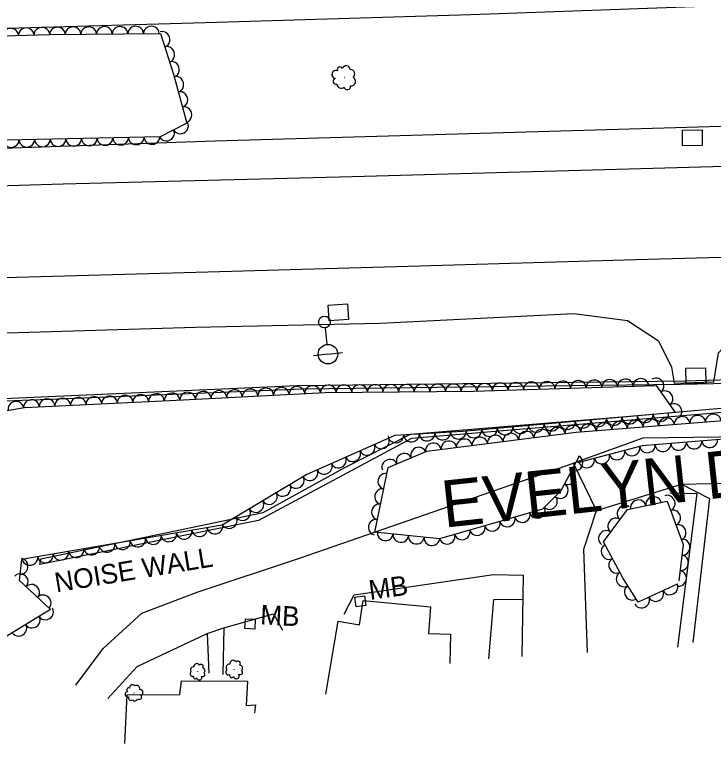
# Model space of a CAD drawing. Extents: x 1722896 to 1754269, y 648279 to 666297.
# Drawn here: x 1749614 to 1749792.8, y 652618.8 to 652805.1 of the extents above; entities that cross this region are included whole.
import ezdxf

# ---------------------------------------------------------------- set-up
doc = ezdxf.new("R2010")
doc.units = 0
for name, color, linetype in [('DESIGN - CENTERLINE - Proposed Text', 7, 'Continuous'), ('DESIGN - SCRATCH - User 1', 7, 'Continuous'), ('DESIGN - SHEET - Linework', 7, 'Continuous'), ('SURVEY - CENTERLINE - Preliminary Text', 7, 'Continuous'), ('SURVEY - DRAINAGE - Natural Features', 7, 'Continuous'), ('SURVEY - DTM - Breaklines', 7, 'Continuous'), ('SURVEY - VEGETATION - Features with Text', 7, 'Continuous')]:
    doc.layers.add(name, color=color, linetype=linetype)

msp = doc.modelspace()

# ---------------------------------------------------------------- linework, layer by layer
at = {"layer": 'DESIGN - CENTERLINE - Proposed Text'}
for p, q in [((1749702.49, 652655.09), (1749702.49, 652655.09)), ((1749674.28, 652649.34), (1749674.28, 652649.34))]:
    msp.add_line(p, q, dxfattribs=at)
for points in [[(1749781.59, 652682.85), (1749788.53, 652682.65), (1749783.54, 652643.35)], [(1749781.59, 652682.85), (1749788.53, 652682.65), (1749783.54, 652643.35)], [(1749693.64, 652631.38), (1749696.79, 652649.97), (1749702.27, 652649.11), (1749703.19, 652655.32), (1749720.41, 652653.64), (1749719.91, 652646.89), (1749725.51, 652646.72), (1749725.38, 652639.23)], [(1749735.29, 652640.38), (1749736.59, 652655.55), (1749744.19, 652655.67)], [(1749735.29, 652640.38), (1749736.59, 652655.55), (1749744.19, 652655.67)], [(1749667.57, 652648.32), (1749667.26, 652636.41)], [(1749663.33, 652646.83), (1749663.73, 652636.74)], [(1749642.27, 652618.76), (1749642.81, 652631.19), (1749656.3, 652631.23), (1749656.69, 652634.79), (1749673.61, 652634.64), (1749673.26, 652628.48), (1749675.63, 652628.66), (1749675.4, 652626.57)]]:
    msp.add_lwpolyline(points, dxfattribs=at)
for points in [[(1749701.43, 652653.64), (1749701.08, 652656.16), (1749703.55, 652656.5), (1749703.9, 652653.98)], [(1749672.96, 652648.1), (1749673.09, 652650.65), (1749675.59, 652650.52), (1749675.46, 652647.98)]]:
    msp.add_lwpolyline(points, close=True, dxfattribs=at)
at = {"layer": 'DESIGN - SCRATCH - User 1'}
for points in [[(1749519.44, 652703.51), (1749555.45, 652705.2), (1749603.44, 652706.62), (1749686.35, 652710.28), (1749785.46, 652711.43), (1749827.07, 652712.61), (1749827.1, 652712), (1749825.18, 652711.78), (1749804.21, 652711.24), (1749797.03, 652710.77), (1749784.35, 652710.47), (1749687.54, 652709.29), (1749631.76, 652707.04), (1749562.21, 652704.34), (1749519.69, 652702.35)], [(1749620.72, 652665.97), (1749677.59, 652677.79), (1749698.46, 652689.31), (1749715.27, 652697.8), (1749771.39, 652702.45), (1749819.94, 652706.71), (1749845.45, 652709.37), (1749879.76, 652709.04), (1749932.13, 652708.35), (1749963.77, 652707.99), (1749963.83, 652706.76), (1749919.95, 652706.93), (1749868.48, 652707.49), (1749843.75, 652708.11), (1749793.1, 652703.19), (1749715.51, 652696.67), (1749676.44, 652675.71), (1749620.51, 652664.53), (1749620.72, 652665.97)]]:
    msp.add_lwpolyline(points, dxfattribs=at)
at = {"layer": 'SURVEY - CENTERLINE - Preliminary Text'}
for points in [[(1749494.6, 652798.46), (1749540.67, 652799.51), (1749603.13, 652801.32), (1749665.74, 652803.14), (1749730.76, 652805.12), (1749809.24, 652807.88), (1749882.85, 652809.71), (1749950.56, 652811.45), (1750013.01, 652813.23), (1750067.78, 652814.82), (1750139.98, 652817.55), (1750228.73, 652822.16), (1750298.54, 652827.81), (1750389.86, 652836.76), (1750389.71, 652838.52), (1750414.47, 652840.27)], [(1749501.79, 652767.95), (1749545.16, 652768.79), (1749576.49, 652769.7), (1749665.28, 652772.77), (1749715.59, 652774.22), (1749783.05, 652776.19), (1749846.4, 652778.04), (1749907.33, 652779.48), (1749975, 652782.1), (1750030.16, 652783.54), (1750122.2, 652786.21), (1750187.21, 652788.18), (1750259.48, 652790.64), (1750322.43, 652793.05), (1750385.77, 652796.85), (1750438.04, 652801.57), (1750449.24, 652802.85)], [(1749504.57, 652758.28), (1749541.78, 652759.24), (1749626.45, 652761.79), (1749700.43, 652763.68), (1749807.93, 652766.68), (1749897.1, 652769.42), (1749994.15, 652772.11), (1750071.5, 652774.74), (1750144.31, 652776.4), (1750251.03, 652780.35), (1750344.02, 652784.56), (1750443.66, 652791.33), (1750474.46, 652794.32)], [(1749509.8, 652734.84), (1749565.38, 652736.61), (1749648.41, 652738.9), (1749714.72, 652740.72), (1749772.9, 652742.48), (1749847.95, 652744.51), (1749922.36, 652746.83), (1750010.54, 652749.32), (1750110.05, 652752.58), (1750226.65, 652755.94), (1750316.35, 652760), (1750409.07, 652765.53), (1750497.48, 652772.91)], [(1749512.79, 652720.72), (1749559.46, 652722.16), (1749612.08, 652723.69), (1749660.32, 652725.13), (1749707.52, 652726.17), (1749757.04, 652728.68), (1749770.79, 652726.86), (1749778.74, 652721.67), (1749782.04, 652714.91), (1749782.71, 652710.85), (1749792.9, 652711.17), (1749794.07, 652718.58), (1749800.79, 652725.8), (1749809.07, 652729.24), (1749845.74, 652730.51), (1749921.54, 652732.58), (1749965.59, 652734.37), (1750020.09, 652735.37), (1750068.86, 652737.3), (1750129.19, 652738.75), (1750179.79, 652741.15)], [(1750130.49, 652646.32), (1750099.33, 652659.98), (1750055.65, 652672.69), (1750021.92, 652681.35), (1749952.81, 652690.53), (1749921.36, 652692.61), (1749866.37, 652695.88), (1749820.33, 652697.37), (1749774.72, 652696.79), (1749756.97, 652690.41)], [(1749629.74, 652633.68), (1749636.72, 652642.99), (1749646.57, 652652.02), (1749660.77, 652657.39), (1749687.17, 652666.18), (1749756.97, 652690.41)], [(1749762.89, 652678.3), (1749756.97, 652690.41)], [(1749762.89, 652678.3), (1749784.62, 652685.04), (1749799.47, 652685.39), (1749894.31, 652679.85), (1749963.44, 652674.65), (1749983.19, 652669.95), (1750005.6, 652661.79), (1750039.68, 652654.69), (1750057.12, 652650.91), (1750070.72, 652647.29)], [(1749784.62, 652685.04), (1749791.73, 652681.38), (1749787.5, 652644.58)], [(1749760.55, 652641.99), (1749759.63, 652668.44), (1749762.89, 652678.3)], [(1749698.31, 652651.78), (1749700.88, 652656.76), (1749714.89, 652658.8), (1749736.48, 652661.97), (1749744.15, 652661.79)], [(1749744.15, 652661.79), (1749743.79, 652641.01)], [(1749637.92, 652630.25), (1749645.4, 652638.39), (1749663.33, 652646.83), (1749667.57, 652648.32), (1749680.22, 652651.9), (1749682.58, 652647.69)]]:
    msp.add_lwpolyline(points, dxfattribs=at)
at = {"layer": 'SURVEY - DRAINAGE - Natural Features'}
for p, q in [((1749787.37, 652773.53), (1749787.37, 652773.53)), ((1749696.82, 652728.98), (1749696.82, 652728.98)), ((1749788.26, 652712.71), (1749788.26, 652712.71))]:
    msp.add_line(p, q, dxfattribs=at)
for points in [[(1749784.9, 652771.49), (1749784.85, 652775.49), (1749789.85, 652775.56), (1749789.9, 652771.56), (1749784.9, 652771.49)], [(1749694.45, 652726.82), (1749694.2, 652730.82), (1749699.19, 652731.13), (1749699.44, 652727.14), (1749694.45, 652726.82)], [(1749785.79, 652710.67), (1749785.73, 652714.67), (1749790.73, 652714.74), (1749790.79, 652710.74), (1749785.79, 652710.67)]]:
    msp.add_lwpolyline(points, dxfattribs=at)
at = {"layer": 'SURVEY - DTM - Breaklines'}
for p, q in [((1749693.46, 652724.98), (1749693.92, 652720.76)), ((1749694.19, 652718.27), (1749690.46, 652717.87)), ((1749694.19, 652718.27), (1749697.92, 652718.68))]:
    msp.add_line(p, q, dxfattribs=at)
for centre, radius in [((1749693.29, 652726.48), 1.5), ((1749694.19, 652718.27), 2.5)]:
    msp.add_circle(centre, radius, dxfattribs=at)
at = {"layer": 'SURVEY - VEGETATION - Features with Text'}
for points in [[(1749495.05, 652796.68), (1749555.39, 652798.04), (1749622.96, 652799.94), (1749651.39, 652800.24), (1749654.67, 652789.85), (1749658.05, 652777.33), (1749651.3, 652773.83), (1749501.86, 652770.54)], [(1749602.01, 652702.13), (1749616.53, 652704.65), (1749657.13, 652706.58), (1749693.5, 652708.47), (1749731.39, 652708.79), (1749778.14, 652710.27), (1749782.97, 652703.35), (1749728.69, 652698.52), (1749711.27, 652697.49), (1749688.74, 652687.46), (1749667.1, 652674.51), (1749615.81, 652665.8), (1749615.17, 652660.53), (1749623.26, 652653.03), (1749609.61, 652644.74)], [(1749758.39, 652692.2), (1749753.7, 652683.35), (1749749.08, 652678.65), (1749722.67, 652671.02), (1749706.15, 652672.75), (1749709.59, 652689.3), (1749719.45, 652693.46), (1749757.66, 652698.28), (1749800.6, 652701.69), (1749854.41, 652704.47), (1749907.21, 652705.41), (1749909.99, 652698.78), (1749870.71, 652697.51), (1749834.34, 652698.16), (1749795.39, 652696.57), (1749774.54, 652694.83), (1749758, 652690.49)], [(1749783.5, 652659.51), (1749773.49, 652654.84), (1749769.71, 652660.93), (1749764.63, 652670.28), (1749770.76, 652678.54), (1749780.9, 652680.66), (1749784.99, 652669.64), (1749783.92, 652660.31)]]:
    msp.add_lwpolyline(points, dxfattribs=at)
for centre, radius in [((1749698.36, 652788.97), 0.0356), ((1749660.83, 652637.11), 0.0236), ((1749670.2, 652637.69), 0.0265), ((1749644.62, 652631.67), 0.0253)]:
    msp.add_circle(centre, radius, dxfattribs=at)
for centre, radius, start, end in [((1749696.2, 652789.75), 1.02, 66.1704, 259.5901), ((1749697.25, 652790.98), 0.701, 26.1498, 204.8954), ((1749698.84, 652790.95), 1.02, 4.0336, 160.8225), ((1749699.87, 652789.86), 1.16, 313.0864, 90.6106), ((1749696.27, 652788.02), 0.776, 108.7891, 286.1083), ((1749700.09, 652788.01), 1.16, 263.9822, 59.8207), ((1749697.58, 652787.35), 1.1, 184.0762, 310.9218), ((1749699.12, 652786.73), 0.853, 194.2351, 9.2354), ((1749669.96, 652639.14), 0.861, 32.469, 188.3075), ((1749671.15, 652639.18), 0.635, 322.7219, 137.7222), ((1749659.76, 652637.57), 0.769, 79.5064, 217.0306), ((1749660.66, 652638.41), 0.764, 30.4022, 186.2407), ((1749661.72, 652638.4), 0.564, 320.6551, 135.6554), ((1749662, 652637.34), 0.727, 310.4962, 77.3419), ((1749668.98, 652638.16), 0.867, 81.5732, 219.0974), ((1749671.51, 652637.99), 0.819, 312.563, 79.4087), ((1749659.59, 652636.59), 0.675, 130.4537, 287.2426), ((1749662.16, 652636.38), 0.513, 235.2092, 52.5283), ((1749668.82, 652637.05), 0.761, 132.5205, 289.3094), ((1749669.54, 652636.11), 0.522, 154.6366, 333.3823), ((1749670.74, 652636.07), 0.759, 194.6573, 28.077), ((1749671.73, 652636.91), 0.578, 237.276, 54.5951), ((1749660.2, 652635.74), 0.463, 152.5698, 331.3155), ((1749661.26, 652635.66), 0.674, 192.5905, 26.0102), ((1749643.21, 652632.47), 0.497, 57.8109, 236.5565), ((1749644.18, 652633.04), 0.724, 35.6947, 192.4836), ((1749645.21, 652632.77), 0.825, 344.7474, 122.2717), ((1749646.03, 652631.73), 0.82, 295.6433, 91.4818), ((1749643.03, 652631.33), 0.723, 97.8315, 291.2512), ((1749643.72, 652630.31), 0.55, 140.4502, 317.7694), ((1749645.92, 652630.6), 0.605, 225.8962, 40.8964), ((1749644.76, 652630.4), 0.779, 215.7373, 342.5829)]:
    msp.add_arc(centre, radius, start, end, dxfattribs=at)
for centre, major_axis in [((1749621.01, 652799.89), (2, 0.06)), ((1749625.01, 652799.96), (2, 0.02)), ((1749629.01, 652800.01), (2, 0.02)), ((1749633.01, 652800.05), (2, 0.02)), ((1749637.01, 652800.09), (2, 0.02)), ((1749641.01, 652800.13), (2, 0.02)), ((1749645.01, 652800.18), (2, 0.02)), ((1749649.01, 652800.22), (2, 0.02)), ((1749613.02, 652799.66), (2, 0.06)), ((1749617.02, 652799.77), (2, 0.06)), ((1749651.88, 652798.7), (0.6, -1.91)), ((1749653.08, 652794.88), (0.6, -1.91)), ((1749654.28, 652791.07), (0.6, -1.91)), ((1749655.38, 652787.22), (0.52, -1.93)), ((1749656.42, 652783.36), (0.52, -1.93)), ((1749657.46, 652779.5), (0.52, -1.93)), ((1749656.5, 652776.52), (-1.78, -0.92)), ((1749652.94, 652774.68), (-1.78, -0.92)), ((1749613.16, 652772.99), (-2, -0.04)), ((1749617.16, 652773.08), (-2, -0.04)), ((1749621.16, 652773.17), (-2, -0.04)), ((1749625.16, 652773.25), (-2, -0.04)), ((1749629.16, 652773.34), (-2, -0.04)), ((1749633.16, 652773.43), (-2, -0.04)), ((1749637.15, 652773.52), (-2, -0.04)), ((1749641.15, 652773.61), (-2, -0.04)), ((1749645.15, 652773.69), (-2, -0.04)), ((1749649.15, 652773.78), (-2, -0.04)), ((1749778.19, 652710.19), (1.14, -1.64)), ((1749714.26, 652708.65), (2, 0.02)), ((1749718.26, 652708.68), (2, 0.02)), ((1749722.26, 652708.71), (2, 0.02)), ((1749726.26, 652708.75), (2, 0.02)), ((1749730.25, 652708.78), (2, 0.02)), ((1749734.25, 652708.88), (2, 0.06)), ((1749738.25, 652709.01), (2, 0.06)), ((1749742.25, 652709.13), (2, 0.06)), ((1749746.25, 652709.26), (2, 0.06)), ((1749750.25, 652709.39), (2, 0.06)), ((1749754.24, 652709.51), (2, 0.06)), ((1749758.24, 652709.64), (2, 0.06)), ((1749762.24, 652709.76), (2, 0.06)), ((1749766.24, 652709.89), (2, 0.06)), ((1749770.24, 652710.02), (2, 0.06)), ((1749774.23, 652710.14), (2, 0.06)), ((1749662.3, 652706.84), (2, 0.1)), ((1749666.29, 652707.05), (2, 0.1)), ((1749670.29, 652707.26), (2, 0.1)), ((1749674.28, 652707.47), (2, 0.1)), ((1749678.28, 652707.68), (2, 0.1)), ((1749682.27, 652707.88), (2, 0.1)), ((1749686.27, 652708.09), (2, 0.1)), ((1749690.26, 652708.3), (2, 0.1)), ((1749694.26, 652708.47), (2, 0.02)), ((1749698.26, 652708.51), (2, 0.02)), ((1749702.26, 652708.54), (2, 0.02)), ((1749706.26, 652708.58), (2, 0.02)), ((1749710.26, 652708.61), (2, 0.02)), ((1749780.48, 652706.91), (1.14, -1.64)), ((1749622.34, 652704.93), (2, 0.09)), ((1749626.34, 652705.12), (2, 0.09)), ((1749630.34, 652705.31), (2, 0.09)), ((1749634.33, 652705.5), (2, 0.09)), ((1749638.33, 652705.68), (2, 0.09)), ((1749642.32, 652705.87), (2, 0.09)), ((1749646.32, 652706.06), (2, 0.09)), ((1749650.31, 652706.25), (2, 0.09)), ((1749654.31, 652706.44), (2, 0.09)), ((1749658.3, 652706.64), (2, 0.1)), ((1749614.38, 652704.28), (1.97, 0.34)), ((1749618.35, 652704.74), (2, 0.09)), ((1749782.77, 652703.63), (1.14, -1.64)), ((1749779.32, 652703.02), (-1.99, -0.18)), ((1749759.4, 652701.25), (-1.99, -0.18)), ((1749763.39, 652701.61), (-1.99, -0.18)), ((1749767.37, 652701.96), (-1.99, -0.18)), ((1749771.36, 652702.31), (-1.99, -0.18)), ((1749772.79, 652699.48), (1.99, 0.16)), ((1749775.34, 652702.67), (-1.99, -0.18)), ((1749776.78, 652699.8), (1.99, 0.16)), ((1749780.77, 652700.11), (1.99, 0.16)), ((1749784.76, 652700.43), (1.99, 0.16)), ((1749788.74, 652700.75), (1.99, 0.16)), ((1749792.73, 652701.06), (1.99, 0.16)), ((1749739.48, 652699.48), (-1.99, -0.18)), ((1749743.47, 652699.83), (-1.99, -0.18)), ((1749747.45, 652700.19), (-1.99, -0.18)), ((1749751.43, 652700.54), (-1.99, -0.18)), ((1749752.88, 652697.68), (1.98, 0.25)), ((1749755.42, 652700.9), (-1.99, -0.18)), ((1749756.85, 652698.18), (1.98, 0.25)), ((1749760.83, 652698.53), (1.99, 0.16)), ((1749764.82, 652698.85), (1.99, 0.16)), ((1749768.81, 652699.16), (1.99, 0.16)), ((1749711.55, 652697.5), (-2, -0.12)), ((1749715.55, 652697.74), (-2, -0.12)), ((1749719.54, 652697.98), (-2, -0.12)), ((1749723.53, 652698.21), (-2, -0.12)), ((1749727.53, 652698.45), (-2, -0.12)), ((1749731.51, 652698.77), (-1.99, -0.18)), ((1749735.5, 652699.12), (-1.99, -0.18)), ((1749737, 652695.67), (1.98, 0.25)), ((1749740.97, 652696.17), (1.98, 0.25)), ((1749744.94, 652696.67), (1.98, 0.25)), ((1749748.91, 652697.17), (1.98, 0.25)), ((1749707.88, 652695.98), (-1.83, -0.81)), ((1749721.13, 652693.67), (1.98, 0.25)), ((1749725.1, 652694.17), (1.98, 0.25)), ((1749729.07, 652694.67), (1.98, 0.25)), ((1749733.04, 652695.17), (1.98, 0.25)), ((1749783.85, 652695.61), (-1.99, -0.17)), ((1749787.84, 652695.94), (-1.99, -0.17)), ((1749791.83, 652696.27), (-1.99, -0.17)), ((1749704.22, 652694.35), (-1.83, -0.81)), ((1749717.33, 652692.56), (1.84, 0.78)), ((1749771.97, 652694.15), (-1.93, -0.51)), ((1749775.88, 652694.94), (-1.99, -0.17)), ((1749779.87, 652695.27), (-1.99, -0.17)), ((1749696.91, 652691.1), (-1.83, -0.81)), ((1749700.57, 652692.72), (-1.83, -0.81)), ((1749713.64, 652691.01), (1.84, 0.78)), ((1749757.45, 652690.43), (-0.94, -1.77)), ((1749764.24, 652692.12), (-1.93, -0.51)), ((1749768.1, 652693.14), (-1.93, -0.51)), ((1749693.26, 652689.47), (-1.83, -0.81)), ((1749709.95, 652689.45), (1.84, 0.78)), ((1749760.37, 652691.11), (-1.93, -0.51)), ((1749689.6, 652687.84), (-1.83, -0.81)), ((1749755.58, 652686.9), (-0.94, -1.77)), ((1749686.12, 652685.89), (-1.72, -1.03)), ((1749708.86, 652685.77), (0.41, 1.96)), ((1749682.69, 652683.84), (-1.72, -1.03)), ((1749753.7, 652683.36), (-0.94, -1.77)), ((1749679.25, 652681.78), (-1.72, -1.03)), ((1749708.04, 652681.85), (0.41, 1.96)), ((1749675.82, 652679.73), (-1.72, -1.03)), ((1749750.9, 652680.51), (-1.4, -1.43)), ((1749773.55, 652679.12), (1.96, 0.41)), ((1749777.47, 652679.94), (1.96, 0.41)), ((1749781.07, 652680.19), (0.7, -1.88)), ((1749707.23, 652677.93), (0.41, 1.96)), ((1749770.07, 652677.62), (1.19, 1.61)), ((1749672.39, 652677.67), (-1.72, -1.03)), ((1749743.89, 652677.15), (-1.92, -0.56)), ((1749747.73, 652678.27), (-1.92, -0.56)), ((1749782.47, 652676.44), (0.7, -1.88)), ((1749668.96, 652675.62), (-1.72, -1.03)), ((1749706.41, 652674.02), (0.41, 1.96)), ((1749736.21, 652674.93), (-1.92, -0.56)), ((1749740.05, 652676.04), (-1.92, -0.56)), ((1749767.69, 652674.41), (1.19, 1.61)), ((1749661.35, 652673.53), (-1.97, -0.33)), ((1749665.29, 652674.2), (-1.97, -0.33)), ((1749728.52, 652672.71), (-1.92, -0.56)), ((1749732.36, 652673.82), (-1.92, -0.56)), ((1749765.31, 652671.2), (1.19, 1.61)), ((1749783.86, 652672.69), (0.7, -1.88)), ((1749649.52, 652671.52), (-1.97, -0.33)), ((1749653.46, 652672.19), (-1.97, -0.33)), ((1749657.4, 652672.86), (-1.97, -0.33)), ((1749708.84, 652672.47), (-1.99, 0.21)), ((1749712.81, 652672.05), (-1.99, 0.21)), ((1749716.79, 652671.63), (-1.99, 0.21)), ((1749720.77, 652671.22), (-1.99, 0.21)), ((1749724.68, 652671.6), (-1.92, -0.56)), ((1749637.69, 652669.51), (-1.97, -0.33)), ((1749641.63, 652670.18), (-1.97, -0.33)), ((1749645.57, 652670.85), (-1.97, -0.33)), ((1749765.99, 652667.77), (-0.96, 1.76)), ((1749784.9, 652668.9), (-0.23, -1.99)), ((1749625.86, 652667.5), (-1.97, -0.33)), ((1749629.8, 652668.17), (-1.97, -0.33)), ((1749633.74, 652668.84), (-1.97, -0.33)), ((1749615.59, 652664), (-0.24, -1.99)), ((1749617.97, 652666.17), (-1.97, -0.33)), ((1749621.91, 652666.83), (-1.97, -0.33)), ((1749767.9, 652664.26), (-0.96, 1.76)), ((1749784.45, 652664.93), (-0.23, -1.99)), ((1749615.54, 652660.19), (1.47, -1.36)), ((1749769.83, 652660.75), (-1.05, 1.7)), ((1749783.99, 652660.95), (-0.23, -1.99)), ((1749618.47, 652657.47), (1.47, -1.36)), ((1749771.93, 652657.35), (-1.05, 1.7)), ((1749781.69, 652658.67), (-1.81, -0.85)), ((1749621.41, 652654.75), (1.47, -1.36)), ((1749778.06, 652656.97), (-1.81, -0.85)), ((1749774.44, 652655.28), (-1.81, -0.85)), ((1749621.99, 652652.27), (-1.71, -1.04)), ((1749618.58, 652650.19), (-1.71, -1.04)), ((1749615.16, 652648.11), (-1.71, -1.04))]:
    msp.add_ellipse(centre, major_axis=major_axis, ratio=0.940188, start_param=0, end_param=3.141593, dxfattribs=at)

# ---------------------------------------------------------------- texts
at = {"layer": 'DESIGN - CENTERLINE - Proposed Text'}
for rotation, p in [(7.8404, (1749704.96, 652655.44)), (357.1278, (1749676.77, 652649.21))]:
    msp.add_text('MB', height=5, rotation=rotation, dxfattribs=at).set_placement(p)
at = {"layer": 'DESIGN - SCRATCH - User 1'}
msp.add_text('NOISE WALL', height=5, rotation=9.3819, dxfattribs=at).set_placement((1749624.71, 652657.35))
at = {"layer": 'DESIGN - SHEET - Linework'}
msp.add_text('EVELYN DR.', height=12, rotation=6.1487, dxfattribs=at).set_placement((1749723.91, 652673.88))

doc.saveas('drawing.dxf')
